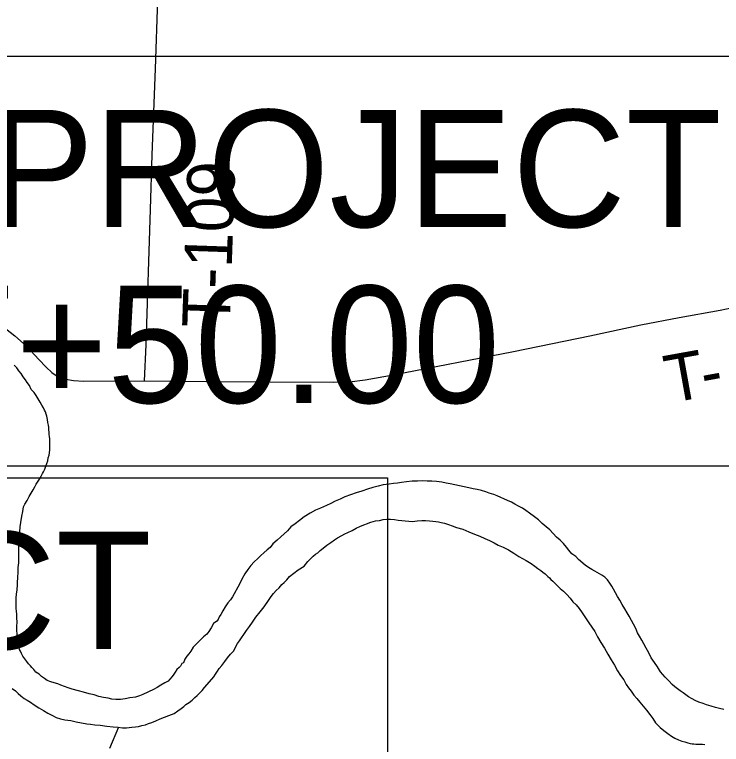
# Model space of a CAD drawing. Extents: x 0 to 64.8, y -5 to 22.
# Drawn here: x 4.566 to 5.41, y 18.422 to 19.293 of the extents above; entities that cross this region are included whole.
import ezdxf

# ---------------------------------------------------------------- set-up
doc = ezdxf.new("R2010")
doc.units = 0
for name, color, linetype in [('GM_X_Major_River', 7, 'Continuous'), ('GM_X_Minor_River', 7, 'Continuous'), ('GM_X_Township_Road', 7, 'Continuous'), ('GM_X_Township_Road_Text', 7, 'Continuous'), ('SH_Masking', 7, 'Continuous'), ('SH_Text', 7, 'Continuous')]:
    doc.layers.add(name, color=color, linetype=linetype)

msp = doc.modelspace()

# ---------------------------------------------------------------- linework, layer by layer
at = {"layer": 'GM_X_Major_River'}
for points in [[(4.56986, 18.6169), (4.56991, 18.61917), (4.56997, 18.62183), (4.57045, 18.62638), (4.57059, 18.63284), (4.5711, 18.63852), (4.57121, 18.64346), (4.5713, 18.64726), (4.57138, 18.65105), (4.57109, 18.65486), (4.5712, 18.6598), (4.5717, 18.66511), (4.57183, 18.6708), (4.57232, 18.67573), (4.57282, 18.68142), (4.57371, 18.68672), (4.57464, 18.69429), (4.5759, 18.69996), (4.57678, 18.70526), (4.57838, 18.70865), (4.58113, 18.71276), (4.58352, 18.71765), (4.5859, 18.72178), (4.58826, 18.72552), (4.59025, 18.72928), (4.59185, 18.73266), (4.59342, 18.73491), (4.59577, 18.73827), (4.59776, 18.74202), (4.59935, 18.74503), (4.60054, 18.74728), (4.60213, 18.75029), (4.60335, 18.75406), (4.60456, 18.75707), (4.60578, 18.76046), (4.60624, 18.76387), (4.60745, 18.76726), (4.60789, 18.76991), (4.60835, 18.77332), (4.60843, 18.77674), (4.60812, 18.78016), (4.6082, 18.78358), (4.60827, 18.78662), (4.60795, 18.78929), (4.60763, 18.79195), (4.60705, 18.80033), (4.60673, 18.80299), (4.60604, 18.80605), (4.60537, 18.80986), (4.60469, 18.81368), (4.60398, 18.81597), (4.6029, 18.81865), (4.60181, 18.82096), (4.60073, 18.82364), (4.5989, 18.82672), (4.59671, 18.83057), (4.59413, 18.83443), (4.59194, 18.83828), (4.58973, 18.84175), (4.58602, 18.84563), (4.58384, 18.85024), (4.58126, 18.85371), (4.57905, 18.85718), (4.57647, 18.86066), (4.57389, 18.86452), (4.57131, 18.868), (4.56873, 18.87147), (4.56575, 18.87458)], [(5.34253, 18.50186), (5.33698, 18.50845), (5.33331, 18.51423), (5.32963, 18.51963), (5.32594, 18.52503), (5.32304, 18.53118), (5.31974, 18.53657), (5.3172, 18.54195), (5.31463, 18.54619), (5.31207, 18.5508), (5.30951, 18.55504), (5.30734, 18.56003), (5.29968, 18.57464), (5.29712, 18.57888), (5.29418, 18.5835), (5.29126, 18.58889), (5.28833, 18.59389), (5.28577, 18.59851), (5.28321, 18.60275), (5.28102, 18.60698), (5.27882, 18.61082), (5.27662, 18.61429), (5.27367, 18.61816), (5.27069, 18.62127), (5.26694, 18.62363), (5.25869, 18.62837), (5.25494, 18.63074), (5.25119, 18.6331), (5.24707, 18.63586), (5.23923, 18.64249), (5.23589, 18.64599), (5.23102, 18.64913), (5.2277, 18.65377), (5.22474, 18.65726), (5.22103, 18.66152), (5.21731, 18.6654), (5.21284, 18.6693), (5.20875, 18.67357), (5.20505, 18.67784), (5.20056, 18.68135), (5.19572, 18.68564), (5.19125, 18.68992), (5.18677, 18.69345), (5.18078, 18.69776), (5.17629, 18.7009), (5.17217, 18.70365), (5.16766, 18.70603), (5.16315, 18.70841), (5.15902, 18.71079), (5.1545, 18.71279), (5.14998, 18.71479), (5.14622, 18.71639), (5.14208, 18.71839), (5.13793, 18.72), (5.13265, 18.72164), (5.1285, 18.72325), (5.12322, 18.72489), (5.1183, 18.72614), (5.11338, 18.72701), (5.10808, 18.72827), (5.09143, 18.73168), (5.08614, 18.73294), (5.08121, 18.73382), (5.07591, 18.73469), (5.06947, 18.7356), (5.06415, 18.7361), (5.05845, 18.73623), (5.05275, 18.73636), (5.04704, 18.7361), (5.04057, 18.73587), (5.03372, 18.73527), (5.028, 18.73463), (5.02303, 18.7336), (5.01846, 18.73333), (5.01312, 18.73231), (5.00588, 18.73171), (5.00014, 18.72994), (4.99364, 18.72857), (4.98713, 18.72643), (4.98062, 18.7243), (4.97373, 18.72218), (4.96683, 18.71967), (4.96031, 18.71716), (4.95455, 18.71463), (4.94879, 18.7121), (4.94341, 18.70956), (4.93841, 18.70702), (4.93111, 18.70376), (4.92535, 18.70123), (4.91882, 18.69796), (4.91187, 18.69355), (4.90607, 18.68913), (4.90103, 18.68506), (4.89601, 18.68137), (4.89173, 18.67691), (4.88784, 18.6732), (4.88396, 18.66949), (4.87968, 18.6654), (4.87427, 18.66135), (4.87112, 18.65686), (4.86764, 18.6539)], [(4.81359, 18.51606), (4.81711, 18.52054), (4.82026, 18.52503), (4.82378, 18.52951), (4.82767, 18.5336), (4.83006, 18.53848), (4.83205, 18.54224), (4.8344, 18.54522), (4.83714, 18.54896), (4.8399, 18.55308), (4.84304, 18.55757), (4.84657, 18.56243), (4.85011, 18.56767), (4.85405, 18.57366), (4.85913, 18.58), (4.86383, 18.58597), (4.86932, 18.59345), (4.87247, 18.59832), (4.87522, 18.60205), (4.87833, 18.60541), (4.88183, 18.60874), (4.88496, 18.61247), (4.88768, 18.61507), (4.89117, 18.61841), (4.8943, 18.62214), (4.89933, 18.62621), (4.90475, 18.63027), (4.91169, 18.63467), (4.916, 18.64027), (4.9195, 18.64361), (4.9226, 18.64658), (4.92532, 18.6488), (4.92802, 18.65064), (4.93074, 18.65324), (4.93423, 18.6562), (4.93886, 18.65951), (4.9435, 18.66283), (4.94776, 18.66615), (4.95161, 18.66834), (4.95662, 18.67127), (4.96008, 18.67309), (4.96392, 18.67491), (4.96892, 18.67707), (4.97392, 18.68), (4.97892, 18.68217), (4.99119, 18.68721), (4.99425, 18.6879), (4.99693, 18.6886), (5.00151, 18.68926), (5.00609, 18.69029), (5.01028, 18.69058), (5.01484, 18.69048), (5.0194, 18.69038), (5.02395, 18.68951), (5.02812, 18.68904), (5.03229, 18.68856), (5.03646, 18.68809), (5.04064, 18.688), (5.04369, 18.68831), (5.04674, 18.68862), (5.05207, 18.68888), (5.05664, 18.68916), (5.06119, 18.68867), (5.06536, 18.6882), (5.06877, 18.68774), (5.07218, 18.68729), (5.07521, 18.68684), (5.079, 18.68599), (5.0839, 18.68436), (5.08843, 18.68274), (5.09333, 18.68073), (5.10126, 18.67865), (5.10804, 18.67546), (5.11482, 18.67265), (5.12123, 18.67023), (5.12725, 18.66743), (5.1329, 18.66502), (5.13854, 18.66224), (5.14342, 18.65947), (5.14907, 18.65706), (5.15546, 18.65388), (5.16184, 18.64993), (5.16783, 18.646), (5.17647, 18.64125), (5.18247, 18.63769), (5.18696, 18.63455), (5.19071, 18.63181), (5.19407, 18.62945), (5.19669, 18.62749), (5.19931, 18.62553), (5.20265, 18.62204), (5.20452, 18.62048), (5.206, 18.61854), (5.20861, 18.61659), (5.21717, 18.60804), (5.22127, 18.60452), (5.22536, 18.60063), (5.22907, 18.59637), (5.2324, 18.59211), (5.23611, 18.58823), (5.23982, 18.58397)], [(4.86764, 18.6539), (4.86376, 18.65056), (4.85988, 18.64723), (4.85638, 18.64351), (4.85211, 18.63981), (4.84821, 18.63534), (4.84468, 18.63048), (4.84076, 18.62525), (4.83719, 18.61887), (4.83439, 18.61285), (4.82607, 18.59784), (4.82372, 18.59448), (4.82059, 18.59075), (4.81744, 18.58588), (4.81467, 18.581), (4.8123, 18.57687), (4.81033, 18.57388), (4.80912, 18.57087), (4.80756, 18.569), (4.80369, 18.56605), (4.80091, 18.56079), (4.79815, 18.55668), (4.79542, 18.55332), (4.79154, 18.54999), (4.78766, 18.54627), (4.78376, 18.54218), (4.77948, 18.53772), (4.77633, 18.53285), (4.77398, 18.52987), (4.77163, 18.52688), (4.76927, 18.52351), (4.76765, 18.51899), (4.76574, 18.51827), (4.76415, 18.51527), (4.76258, 18.51341), (4.75987, 18.51119), (4.75789, 18.50781), (4.75632, 18.50557), (4.75436, 18.50295), (4.75163, 18.49959), (4.7493, 18.49737), (4.74544, 18.49517), (4.74082, 18.49262), (4.7362, 18.48968), (4.73196, 18.48712), (4.71928, 18.48132), (4.71506, 18.47952), (4.71046, 18.4781), (4.7036, 18.47712), (4.69825, 18.4761), (4.69253, 18.47547), (4.6872, 18.47521), (4.68227, 18.4757), (4.67774, 18.47694), (4.67243, 18.47782), (4.66676, 18.47909), (4.66109, 18.48073), (4.65504, 18.48201), (4.64862, 18.48405), (4.64257, 18.48571), (4.63501, 18.48778), (4.63011, 18.48941), (4.62557, 18.49065), (4.62143, 18.49226), (4.61766, 18.49387), (4.61351, 18.4951), (4.60935, 18.49633), (4.60521, 18.49795), (4.60184, 18.5003), (4.59847, 18.50266), (4.59549, 18.50538), (4.59137, 18.50813), (4.58915, 18.51122), (4.58693, 18.51355), (4.58507, 18.51549), (4.58284, 18.51782), (4.58062, 18.52053), (4.57842, 18.524), (4.5762, 18.52709), (4.57437, 18.53017), (4.57329, 18.53285), (4.5722, 18.53516), (4.5715, 18.53783), (4.57083, 18.54165), (4.57014, 18.54508), (4.56983, 18.54813), (4.56914, 18.55119), (4.5692, 18.55384), (4.5689, 18.55765), (4.56902, 18.56259), (4.56914, 18.5679), (4.56886, 18.57247), (4.56896, 18.57702), (4.56828, 18.58084), (4.56797, 18.58388), (4.5682, 18.59376), (4.56826, 18.5968), (4.56836, 18.60097), (4.56924, 18.60627), (4.56975, 18.61234), (4.56986, 18.6169)], [(5.23982, 18.58397), (5.24351, 18.57895), (5.24682, 18.57393), (5.2516, 18.56698), (5.25491, 18.56159), (5.25859, 18.55657), (5.26187, 18.55004), (5.2659, 18.54349), (5.26993, 18.53656), (5.27395, 18.52925), (5.27798, 18.5227), (5.28202, 18.51615), (5.28568, 18.50961), (5.28935, 18.50383), (5.29304, 18.4988), (5.29595, 18.49304), (5.2989, 18.48917), (5.30186, 18.48531), (5.30518, 18.48067), (5.3085, 18.47642), (5.31221, 18.47215), (5.31629, 18.4675), (5.32036, 18.46247), (5.32405, 18.45745), (5.32773, 18.45243), (5.33104, 18.44741), (5.33663, 18.44197), (5.34111, 18.43845), (5.34558, 18.43455), (5.35008, 18.43141), (5.3542, 18.42903), (5.35834, 18.42704), (5.36249, 18.42543), (5.36589, 18.42459), (5.36967, 18.42337), (5.37232, 18.42292), (5.37459, 18.42249), (5.37687, 18.42244), (5.37914, 18.42201), (5.38256, 18.42193), (5.38446, 18.42189), (5.38712, 18.42183), (5.38977, 18.42139)], [(4.56317, 18.48863), (4.56728, 18.4855), (4.57064, 18.48238), (4.57362, 18.47966), (4.57773, 18.47653), (4.58111, 18.47455), (4.58524, 18.47218), (4.58973, 18.46904), (4.59497, 18.4655), (4.6006, 18.46234), (4.60585, 18.4588), (4.61149, 18.45601), (4.616, 18.45363), (4.62091, 18.45238), (4.62621, 18.45112), (4.63341, 18.4502), (4.63984, 18.44854), (4.6459, 18.44764), (4.65234, 18.44636), (4.65689, 18.44587), (4.66181, 18.445), (4.66826, 18.44448), (4.67623, 18.44354), (4.68381, 18.44261), (4.68988, 18.44209), (4.69481, 18.4416), (4.69975, 18.44149), (4.70623, 18.44211), (4.71043, 18.44277), (4.71424, 18.44307), (4.71806, 18.44412), (4.72227, 18.44516), (4.7261, 18.4466), (4.72994, 18.44803), (4.73454, 18.44983), (4.73992, 18.45237), (4.7449, 18.45415), (4.75028, 18.45631), (4.75678, 18.45845), (4.76104, 18.46177), (4.76491, 18.46472), (4.768, 18.46693), (4.77071, 18.46915), (4.77457, 18.47172), (4.77806, 18.47468), (4.78117, 18.47765), (4.78389, 18.48025), (4.78699, 18.48284), (4.79011, 18.48619), (4.79285, 18.48955), (4.80144, 18.49961), (4.80378, 18.50222), (4.80613, 18.50559), (4.80849, 18.50895), (4.81047, 18.51233), (4.81359, 18.51606)], [(5.41239, 18.46343), (5.40747, 18.46468), (5.40256, 18.46594), (5.39727, 18.4672), (5.39198, 18.46883), (5.38783, 18.47045), (5.38255, 18.47209), (5.37841, 18.47408), (5.37465, 18.47606), (5.37052, 18.47844), (5.36715, 18.48079), (5.36379, 18.48315), (5.36042, 18.4855), (5.35705, 18.48786), (5.35407, 18.49059), (5.35071, 18.49332), (5.347, 18.49759), (5.34253, 18.50186)]]:
    msp.add_lwpolyline(points, dxfattribs=at)
at = {"layer": 'GM_X_Minor_River'}
msp.add_lwpolyline([(4.69008, 18.44207), (4.67943, 18.41687)], dxfattribs=at)
at = {"layer": 'GM_X_Township_Road'}
for points in [[(4.72119, 18.85583), (4.72313, 18.89869), (4.7284, 19.06043), (4.73051, 19.12574), (4.73425, 19.22837), (4.73706, 19.31153)], [(4.72119, 18.85583), (4.79498, 18.85519), (4.94725, 18.8541), (4.96587, 18.85481), (4.98439, 18.85691), (5.01805, 18.86284), (5.16135, 18.89106), (5.25267, 18.90972), (5.31345, 18.92266), (5.35917, 18.93167), (5.40818, 18.94006), (5.42333, 18.94356)], [(4.55192, 18.92111), (4.56657, 18.90965), (4.58034, 18.89715), (4.59516, 18.8813), (4.60381, 18.87204), (4.61083, 18.86579), (4.61592, 18.86226), (4.62139, 18.85949), (4.62729, 18.85769), (4.63648, 18.85623), (4.64885, 18.85565), (4.72119, 18.85583)]]:
    msp.add_lwpolyline(points, dxfattribs=at)
at = {"layer": 'SH_Masking'}
for points in [[(3.6186, 19.24378), (5.69117, 19.24378), (5.69117, 18.75378), (3.6186, 18.75378)], [(2.93864, 18.73994), (5.01121, 18.73994), (5.01121, 18.24994), (2.93864, 18.24994)]]:
    msp.add_lwpolyline(points, close=True, dxfattribs=at)
at = {"layer": 'SH_Text'}
for points in [[(3.6186, 19.24378), (5.69117, 19.24378), (5.69117, 18.75378), (3.6186, 18.75378)], [(2.93864, 18.73994), (5.01121, 18.73994), (5.01121, 18.24994), (2.93864, 18.24994)]]:
    msp.add_lwpolyline(points, close=True, dxfattribs=at)

# ---------------------------------------------------------------- texts
at = {"layer": 'GM_X_Township_Road_Text'}
for s, height, rotation, p in [('T-109', 0.056818, 88.03476, (4.8228, 18.91856)), ('T', 0.05682, 10.25885, (5.34762, 18.82907)), ('-', 0.05682, 10.37266, (5.38956, 18.83667))]:
    msp.add_text(s, height=height, rotation=rotation, dxfattribs=at).set_placement(p)
at = {"layer": 'SH_Text'}
for s, p in [('RESUME PROJECT', (3.68305, 19.03945)), ('STA. 1417+50.00', (3.68305, 18.82945)), ('RESUME PROJECT', (3.00309, 18.5356))]:
    msp.add_text(s, height=0.14, dxfattribs=at).set_placement(p)

doc.saveas('drawing.dxf')
